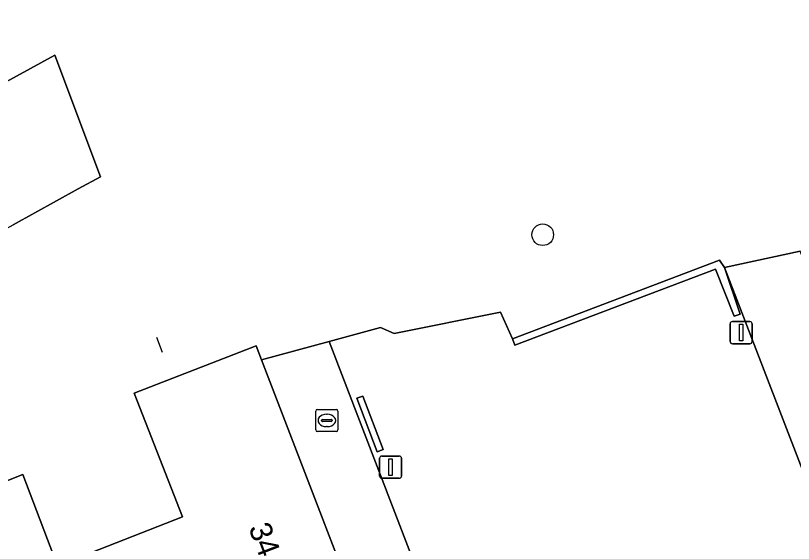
# Model space of a CAD drawing. Extents: x 159262 to 160143, y 383399 to 384319.
# Drawn here: x 159554.6 to 159589.68, y 383712.34 to 383736.16 of the extents above; entities that cross this region are included whole.
import ezdxf

# ---------------------------------------------------------------- set-up
doc = ezdxf.new("R2010")
doc.units = 0
for name, color, linetype in [('IMGEO_Boom', 7, 'Continuous'), ('IMGEO_Erf', 7, 'Continuous'), ('IMGEO_Hek', 7, 'Continuous'), ('IMGEO_Lichtmast', 7, 'Continuous'), ('IMGEO_Muur', 7, 'Continuous'), ('IMGEO_Pand', 7, 'Continuous'), ('IMGEO_Pand_nummerreeks', 7, 'Continuous'), ('IMGEO_Rioolput', 7, 'Continuous'), ('IMGEO_Voetpad_gesloten', 7, 'Continuous'), ('IMGEO_Voetpad_open', 7, 'Continuous')]:
    doc.layers.add(name, color=color, linetype=linetype)

msp = doc.modelspace()

# ---------------------------------------------------------------- linework, layer by layer
at = {"layer": 'IMGEO_Boom'}
msp.add_circle((159578.372, 383726.271), 0.489, dxfattribs=at)
at = {"layer": 'IMGEO_Erf'}
for points in [[(159551.962, 383731.963), (159554.632, 383733.425), (159556.361, 383734.372), (159558.427, 383728.885), (159557.421, 383728.334), (159554.481, 383726.723)], [(159555.583, 383708.345), (159553.157, 383714.756), (159554.929, 383715.449), (159556.489, 383711.329), (159562.125, 383713.533), (159559.946, 383719.125), (159565.449, 383721.255), (159565.691, 383720.625), (159568.739, 383721.454), (159571.059, 383722.084), (159571.667, 383721.806), (159576.464, 383722.774), (159577.009, 383721.57), (159586.348, 383725.115), (159586.575, 383724.788), (159589.98, 383725.525)]]:
    msp.add_lwpolyline(points, dxfattribs=at)
at = {"layer": 'IMGEO_Hek'}
msp.add_lwpolyline([(159561.216, 383720.958), (159560.969, 383721.634)], dxfattribs=at)
at = {"layer": 'IMGEO_Lichtmast'}
for p, q in [((159586.826, 383721.452), (159586.826, 383722.252)), ((159586.826, 383722.252), (159586.826, 383721.452)), ((159586.926, 383722.352), (159587.716, 383722.352)), ((159587.716, 383722.352), (159586.926, 383722.352)), ((159587.816, 383722.252), (159587.816, 383721.452)), ((159587.816, 383721.452), (159587.816, 383722.252)), ((159587.716, 383721.352), (159586.926, 383721.352)), ((159586.926, 383721.352), (159587.716, 383721.352)), ((159571.015, 383715.379), (159571.015, 383716.179)), ((159571.015, 383716.179), (159571.015, 383715.379)), ((159571.115, 383716.279), (159571.905, 383716.279)), ((159571.905, 383716.279), (159571.115, 383716.279)), ((159572.005, 383716.179), (159572.005, 383715.379)), ((159572.005, 383715.379), (159572.005, 383716.179)), ((159571.905, 383715.279), (159571.115, 383715.279)), ((159571.115, 383715.279), (159571.905, 383715.279))]:
    msp.add_line(p, q, dxfattribs=at)
for points in [[(159587.246, 383722.227), (159587.396, 383722.227), (159587.396, 383721.477), (159587.246, 383721.477), (159587.246, 383722.227)], [(159571.435, 383716.154), (159571.585, 383716.154), (159571.585, 383715.404), (159571.435, 383715.404), (159571.435, 383716.154)]]:
    msp.add_lwpolyline(points, dxfattribs=at)
for centre, start, end in [((159586.926, 383722.252), 90, 180), ((159586.926, 383722.252), 90, 180), ((159587.716, 383722.252), 0, 90), ((159587.716, 383722.252), 360, 90), ((159586.926, 383721.452), 180, 270), ((159586.926, 383721.452), 180, 270), ((159587.716, 383721.452), 270, 0), ((159587.716, 383721.452), 270, 0), ((159571.115, 383716.179), 90, 180), ((159571.115, 383716.179), 90, 180), ((159571.905, 383716.179), 0, 90), ((159571.905, 383716.179), 360, 90), ((159571.115, 383715.379), 180, 270), ((159571.115, 383715.379), 180, 270), ((159571.905, 383715.379), 270, 0), ((159571.905, 383715.379), 270, 0)]:
    msp.add_arc(centre, 0.1, start, end, dxfattribs=at)
at = {"layer": 'IMGEO_Muur'}
for points in [[(159586.348, 383725.115), (159577.009, 383721.57), (159577.11, 383721.288), (159586.168, 383724.718), (159587.007, 383722.588), (159587.285, 383722.681), (159586.575, 383724.788)], [(159571.182, 383716.579), (159570.265, 383718.978), (159569.981, 383718.887), (159570.913, 383716.468)]]:
    msp.add_lwpolyline(points, close=True, dxfattribs=at)
at = {"layer": 'IMGEO_Pand'}
for points in [[(159554.632, 383733.425), (159551.962, 383731.963), (159549.663, 383736.161), (159544.536, 383733.353), (159548.776, 383725.566), (159549.644, 383724.073), (159554.481, 383726.723), (159557.421, 383728.334), (159558.427, 383728.885), (159556.361, 383734.372)], [(159571.446, 383705.64), (159565.691, 383720.625), (159565.449, 383721.255), (159559.946, 383719.125), (159562.125, 383713.533), (159556.489, 383711.329), (159554.929, 383715.449), (159553.157, 383714.756), (159555.583, 383708.345), (159557.383, 383709.005), (159559.356, 383703.878), (159560.318, 383701.375)]]:
    msp.add_lwpolyline(points, close=True, dxfattribs=at)
at = {"layer": 'IMGEO_Rioolput'}
for p, q in [((159568.137, 383717.461), (159568.137, 383718.313)), ((159568.212, 383718.387), (159569.064, 383718.387)), ((159569.138, 383718.313), (159569.138, 383717.461)), ((159568.396, 383717.881), (159568.396, 383717.893)), ((159568.834, 383717.844), (159568.436, 383717.844)), ((159568.439, 383717.93), (159568.837, 383717.93)), ((159568.625, 383718.167), (159568.65, 383718.167)), ((159568.88, 383717.893), (159568.88, 383717.881)), ((159568.648, 383717.607), (159568.623, 383717.607)), ((159569.064, 383717.387), (159568.212, 383717.387))]:
    msp.add_line(p, q, dxfattribs=at)
for points in [[(159568.137, 383717.461), (159568.137, 383718.313)], [(159568.212, 383718.387), (159569.064, 383718.387)], [(159569.138, 383718.313), (159569.138, 383717.461)], [(159569.064, 383717.387), (159568.212, 383717.387)]]:
    msp.add_lwpolyline(points, dxfattribs=at)
for centre, radius, start, end in [((159568.214, 383718.311), 0.0765, 91.552, 178.448), ((159568.214, 383718.311), 0.0765, 91.552, 178.448), ((159569.062, 383718.311), 0.0765, 1.552, 88.448), ((159569.062, 383718.311), 0.0765, 1.552, 88.448), ((159568.436, 383717.89), 0.0403, 85.8775, 175.7526), ((159568.433, 383717.88), 0.0366, 178.938, 274.7102), ((159568.837, 383717.887), 0.043, 264.8664, 352.4533), ((159568.841, 383717.892), 0.0386, 1.7309, 96.639), ((159568.214, 383717.463), 0.0765, 181.552, 268.448), ((159568.214, 383717.463), 0.0765, 181.552, 268.448), ((159569.062, 383717.463), 0.0765, 271.552, 358.448), ((159569.062, 383717.463), 0.0765, 271.552, 358.448)]:
    msp.add_arc(centre, radius, start, end, dxfattribs=at)
for centre, major_axis, ratio, start_param, end_param in [((159568.624, 383717.887), (-0.387, 0.002), 0.722429, 4.712389, 7.853982), ((159568.649, 383717.887), (-0.39, 0.002), 0.717154, 1.570796, 4.712389)]:
    msp.add_ellipse(centre, major_axis=major_axis, ratio=ratio, start_param=start_param, end_param=end_param, dxfattribs=at)
at = {"layer": 'IMGEO_Voetpad_gesloten'}
for points in [[(159598.431, 383692.845), (159598.698, 383692.959), (159599.42, 383691.163), (159599.498, 383691.195), (159586.575, 383724.788), (159587.285, 383722.681), (159587.007, 383722.588), (159586.168, 383724.718), (159577.11, 383721.288), (159577.009, 383721.57), (159576.464, 383722.774), (159571.667, 383721.806), (159571.059, 383722.084), (159568.739, 383721.454), (159580.594, 383690.575), (159584.314, 383691.999), (159585.827, 383688.028)], [(159570.913, 383716.468), (159569.981, 383718.887), (159570.265, 383718.978), (159571.182, 383716.579)]]:
    msp.add_lwpolyline(points, close=True, dxfattribs=at)
at = {"layer": 'IMGEO_Voetpad_open'}
for points in [[(159589.98, 383725.525), (159586.575, 383724.788), (159599.498, 383691.195), (159602.706, 383692.496), (159601.067, 383696.836), (159598.916, 383702.437), (159596.766, 383708.038), (159594.615, 383713.64), (159592.463, 383719.183)], [(159568.739, 383721.454), (159565.691, 383720.625), (159571.446, 383705.64), (159572.482, 383702.942), (159573.236, 383703.219), (159573.927, 383701.421), (159573.198, 383701.061), (159575.419, 383695.279), (159577.658, 383689.452), (159580.594, 383690.575)]]:
    msp.add_lwpolyline(points, close=True, dxfattribs=at)

# ---------------------------------------------------------------- texts
at = {"layer": 'IMGEO_Pand_nummerreeks'}
msp.add_text('34', height=1, rotation=291.0109, dxfattribs=at).set_placement((159565.09, 383713.04))

doc.saveas('drawing.dxf')
